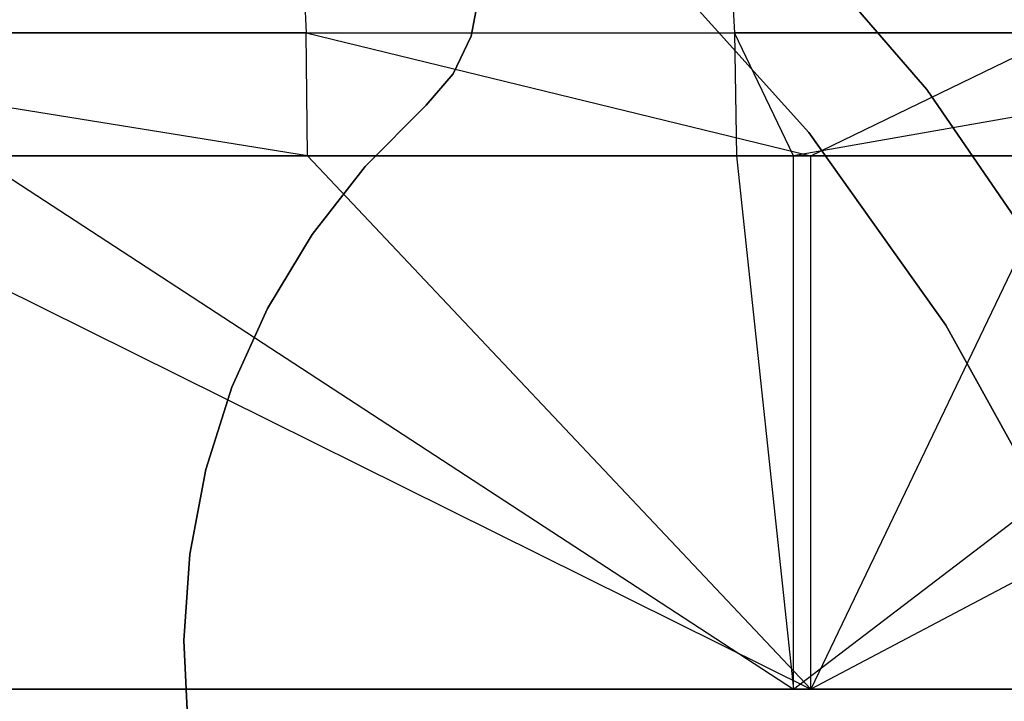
# Model space of a CAD drawing. Extents: x -172 to 172, y -29 to 28.
# Tile 583 of 656: x 10.45 to 22.81, y 7.45 to 16.01. Entities that reach past the tile are written whole.
import ezdxf

# ---------------------------------------------------------------- set-up
doc = ezdxf.new("R2010")
doc.units = 0
doc.header["$LTSCALE"] = 25.4
doc.layers.get('0').update_dxf_attribs({"linetype": 'CONTINUOUS'})

# ---------------------------------------------------------------- blocks, each defined once
blk = doc.blocks.new('RYFLO_AURA_STL')
at = {"color": 0}
for p, q in [((21.843, 15.134, 0), (19.825, 17.466, 0)), ((19.825, 17.466, -140), (21.843, 15.134, -140)), ((21.843, 15.134, 0), (19.825, 17.466, 0)), ((19.825, 17.466, -140), (21.843, 15.134, -140)), ((18.375, 16.8, 0), (20.36, 14.593, 0)), ((20.36, 14.593, -140), (18.375, 16.8, -140)), ((20.36, 14.593, -140), (18.375, 16.8, -140)), ((18.375, 16.8, 0), (20.36, 14.593, 0)), ((16.214, 16.317, -120), (16.117, 15.803, -120)), ((16.117, 15.803, -119), (16.214, 16.317, -119)), ((16.117, 15.803, -119), (16.214, 16.317, -119)), ((16.214, 16.317, -120), (16.117, 15.803, -120)), ((16.117, 15.803, -120), (15.891, 15.333, -120)), ((15.891, 15.333, -119), (16.117, 15.803, -119)), ((15.891, 15.333, -119), (16.117, 15.803, -119)), ((16.117, 15.803, -120), (15.891, 15.333, -120)), ((16.117, 15.803, -119), (16.117, 15.803, -120)), ((16.117, 15.803, -119), (16.117, 15.803, -120)), ((15.891, 15.333, -120), (15.551, 14.936, -120)), ((15.551, 14.936, -119), (15.891, 15.333, -119)), ((15.551, 14.936, -119), (15.891, 15.333, -119)), ((15.891, 15.333, -120), (15.551, 14.936, -120)), ((15.891, 15.333, -119), (15.891, 15.333, -120)), ((15.891, 15.333, -119), (15.891, 15.333, -120)), ((23.586, 12.59, 0), (21.843, 15.134, 0)), ((21.843, 15.134, -140), (23.586, 12.59, -140)), ((21.843, 15.134, 0), (21.843, 15.134, -140)), ((23.586, 12.59, 0), (21.843, 15.134, 0)), ((21.843, 15.134, -140), (23.586, 12.59, -140)), ((21.843, 15.134, 0), (21.843, 15.134, -140)), ((15.551, 14.936, -119), (14.787, 14.166, -119)), ((14.787, 14.166, -120), (15.551, 14.936, -120)), ((14.787, 14.166, -120), (15.551, 14.936, -120)), ((15.551, 14.936, -119), (14.787, 14.166, -119)), ((15.551, 14.936, -120), (15.551, 14.936, -119)), ((15.551, 14.936, -120), (15.551, 14.936, -119)), ((20.36, 14.593, 0), (22.081, 12.174, 0)), ((22.081, 12.174, -140), (20.36, 14.593, -140)), ((20.36, 14.593, -140), (20.36, 14.593, 0)), ((20.36, 14.593, -140), (20.36, 14.593, 0)), ((22.081, 12.174, -140), (20.36, 14.593, -140)), ((20.36, 14.593, 0), (22.081, 12.174, 0)), ((14.787, 14.166, -119), (14.12, 13.311, -119)), ((14.12, 13.311, -120), (14.787, 14.166, -120)), ((14.12, 13.311, -120), (14.787, 14.166, -120)), ((14.787, 14.166, -119), (14.12, 13.311, -119)), ((14.787, 14.166, -119), (14.787, 14.166, -120)), ((14.787, 14.166, -119), (14.787, 14.166, -120)), ((14.12, 13.311, -119), (13.559, 12.383, -119)), ((13.559, 12.383, -120), (14.12, 13.311, -120)), ((13.559, 12.383, -120), (14.12, 13.311, -120)), ((14.12, 13.311, -119), (13.559, 12.383, -119)), ((14.12, 13.311, -119), (14.12, 13.311, -120)), ((14.12, 13.311, -119), (14.12, 13.311, -120)), ((13.559, 12.383, -119), (13.112, 11.395, -119)), ((13.112, 11.395, -120), (13.559, 12.383, -120)), ((13.112, 11.395, -120), (13.559, 12.383, -120)), ((13.559, 12.383, -119), (13.112, 11.395, -119)), ((13.559, 12.383, -119), (13.559, 12.383, -120)), ((13.559, 12.383, -119), (13.559, 12.383, -120)), ((22.081, 12.174, 0), (23.514, 9.574, 0)), ((23.514, 9.574, -140), (22.081, 12.174, -140)), ((22.081, 12.174, -140), (22.081, 12.174, 0)), ((22.081, 12.174, -140), (22.081, 12.174, 0)), ((23.514, 9.574, -140), (22.081, 12.174, -140)), ((22.081, 12.174, 0), (23.514, 9.574, 0)), ((13.112, 11.395, -119), (12.784, 10.361, -119)), ((12.784, 10.361, -120), (13.112, 11.395, -120)), ((12.784, 10.361, -120), (13.112, 11.395, -120)), ((13.112, 11.395, -119), (12.784, 10.361, -119)), ((13.112, 11.395, -119), (13.112, 11.395, -120)), ((13.112, 11.395, -119), (13.112, 11.395, -120)), ((12.784, 10.361, -119), (12.581, 9.296, -119)), ((12.581, 9.296, -120), (12.784, 10.361, -120)), ((12.581, 9.296, -120), (12.784, 10.361, -120)), ((12.784, 10.361, -119), (12.581, 9.296, -119)), ((12.784, 10.361, -119), (12.784, 10.361, -120)), ((12.784, 10.361, -119), (12.784, 10.361, -120)), ((12.581, 9.296, -119), (12.506, 8.214, -119)), ((12.506, 8.214, -120), (12.581, 9.296, -120)), ((12.506, 8.214, -120), (12.581, 9.296, -120)), ((12.581, 9.296, -119), (12.506, 8.214, -119)), ((12.581, 9.296, -119), (12.581, 9.296, -120)), ((12.581, 9.296, -119), (12.581, 9.296, -120)), ((12.506, 8.214, -119), (12.506, 8.214, -120)), ((12.506, 8.214, -119), (12.506, 8.214, -120)), ((12.506, 8.214, -119), (12.56, 7.131, -119)), ((12.56, 7.131, -120), (12.506, 8.214, -120)), ((12.56, 7.131, -120), (12.506, 8.214, -120)), ((12.506, 8.214, -119), (12.56, 7.131, -119))]:
    blk.add_line(p, q, dxfattribs=at)

msp = doc.modelspace()

# ---------------------------------------------------------------- linework, layer by layer
at = {"color": 0}
for p, q in [((13.984, 17.239, -1414.224), (14.042, 15.845, -1414.932)), ((13.984, 17.239, -1414.224), (14.042, 15.845, -1414.932)), ((19.343, 17.239, -1072.799), (19.424, 15.845, -1072.094)), ((19.343, 17.239, -1072.799), (19.424, 15.845, -1072.094)), ((14.042, 15.845, -1414.932), (4.479, 15.845, -1415.447)), ((14.062, 14.3, -1415.176), (4.479, 15.845, -1415.447)), ((14.062, 14.3, -1415.176), (4.479, 15.845, -1415.447)), ((14.042, 15.845, -1414.932), (4.479, 15.845, -1415.447)), ((9.882, 15.845, -1071.278), (19.424, 15.845, -1072.094)), ((9.882, 15.845, -1071.278), (19.424, 15.845, -1072.094)), ((14.062, 14.3, -1415.176), (14.042, 15.845, -1414.932)), ((14.042, 15.845, -1414.932), (20.385, 14.3, -1414.541)), ((14.042, 15.845, -1414.932), (20.385, 14.3, -1414.541)), ((14.042, 15.845, -1414.932), (23.562, 15.845, -1413.886)), ((14.062, 14.3, -1415.176), (14.042, 15.845, -1414.932)), ((14.042, 15.845, -1414.932), (23.562, 15.845, -1413.886)), ((28.906, 15.845, -1073.437), (19.424, 15.845, -1072.094)), ((20.166, 14.3, -1071.933), (19.424, 15.845, -1072.094)), ((28.906, 15.845, -1073.437), (19.424, 15.845, -1072.094)), ((19.424, 15.845, -1072.094), (19.451, 14.3, -1071.85)), ((20.166, 14.3, -1071.933), (19.424, 15.845, -1072.094)), ((19.424, 15.845, -1072.094), (19.451, 14.3, -1071.85)), ((28.906, 15.845, -1073.437), (20.166, 14.3, -1071.933)), ((28.906, 15.845, -1073.437), (20.166, 14.3, -1071.933)), ((20.385, 14.3, -1414.541), (23.562, 15.845, -1413.886)), ((20.385, 14.3, -1414.541), (23.562, 15.845, -1413.886)), ((6.882, 14.3, -1415.613), (20.385, 7.6, -1414.541)), ((6.882, 14.3, -1415.613), (20.385, 7.6, -1414.541)), ((6.882, 14.3, -1415.613), (14.062, 14.3, -1415.176)), ((6.882, 14.3, -1415.613), (14.062, 14.3, -1415.176)), ((19.451, 14.3, -1071.85), (9.896, 14.3, -1071.034)), ((9.896, 14.3, -1071.034), (20.166, 7.6, -1071.933)), ((9.896, 14.3, -1071.034), (20.166, 7.6, -1071.933)), ((19.451, 14.3, -1071.85), (9.896, 14.3, -1071.034)), ((14.062, 14.3, -1415.176), (20.385, 7.6, -1414.541)), ((14.062, 14.3, -1415.176), (20.385, 14.3, -1414.541)), ((14.062, 14.3, -1415.176), (20.385, 7.6, -1414.541)), ((14.062, 14.3, -1415.176), (20.385, 14.3, -1414.541)), ((19.451, 14.3, -1071.85), (20.166, 7.6, -1071.933)), ((20.166, 14.3, -1071.933), (19.451, 14.3, -1071.85)), ((19.451, 14.3, -1071.85), (20.166, 7.6, -1071.933)), ((20.166, 14.3, -1071.933), (19.451, 14.3, -1071.85)), ((20.166, 7.6, -1071.933), (20.166, 14.3, -1071.933)), ((20.166, 7.6, -1071.933), (20.166, 14.3, -1071.933)), ((20.166, 7.6, -1071.933), (28.947, 14.3, -1073.196)), ((28.947, 14.3, -1073.196), (20.166, 14.3, -1071.933)), ((20.166, 7.6, -1071.933), (28.947, 14.3, -1073.196)), ((28.947, 14.3, -1073.196), (20.166, 14.3, -1071.933)), ((20.385, 7.6, -1414.541), (20.385, 14.3, -1414.541)), ((23.595, 14.3, -1414.129), (20.385, 7.6, -1414.541)), ((33.055, 14.3, -1412.553), (20.385, 7.6, -1414.541)), ((33.055, 14.3, -1412.553), (20.385, 7.6, -1414.541)), ((20.385, 14.3, -1414.541), (23.595, 14.3, -1414.129)), ((23.595, 14.3, -1414.129), (20.385, 7.6, -1414.541)), ((20.385, 7.6, -1414.541), (20.385, 14.3, -1414.541)), ((20.385, 14.3, -1414.541), (23.595, 14.3, -1414.129)), ((20.166, 7.6, -1071.933), (6.662, 7.6, -1070.879)), ((20.166, 7.6, -1071.933), (6.662, 7.6, -1070.879)), ((6.882, 7.6, -1415.613), (20.385, 7.6, -1414.541)), ((6.882, 7.6, -1415.613), (20.385, 7.6, -1414.541)), ((33.545, 7.6, -1074.043), (20.166, 7.6, -1071.933)), ((33.545, 7.6, -1074.043), (20.166, 7.6, -1071.933)), ((20.385, 7.6, -1414.541), (33.761, 7.6, -1412.414)), ((20.385, 7.6, -1414.541), (33.761, 7.6, -1412.414))]:
    msp.add_line(p, q, dxfattribs=at)

# ---------------------------------------------------------------- block references
msp.add_blockref('RYFLO_AURA_STL', (0, 0), dxfattribs=at)

doc.saveas('drawing.dxf')
